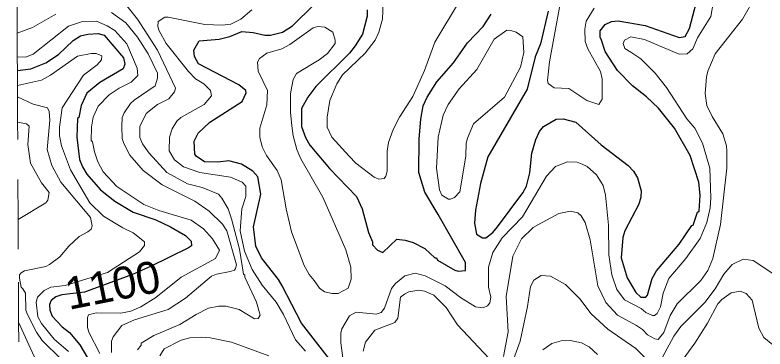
# Model space of a CAD drawing. Extents: x 423 to 448.8, y 7456.3 to 7484.
# Drawn here: x 423.06 to 424.928, y 7468.993 to 7469.826 of the extents above; entities that cross this region are included whole.
import ezdxf
from ezdxf.enums import TextEntityAlignment as Align

# ---------------------------------------------------------------- set-up
doc = ezdxf.new("R2010")
doc.units = 0
doc.header["$LTSCALE"] = 0.032
doc.linetypes.add('SHORT_DASHED', pattern=[2.7, 1.5, -1.2])
for name, color, linetype, lineweight in [('1', 7, 'Continuous', 25), ('2', 7, 'Continuous', 13), ('22', 7, 'SHORT_DASHED', 13)]:
    doc.layers.add(name, color=color, linetype=linetype, lineweight=lineweight)
doc.layers.add('61', color=7, linetype='Continuous')

msp = doc.modelspace()

# ---------------------------------------------------------------- linework, layer by layer
at = {"layer": '1'}
for points in [[(424.7395, 7469.7921), (424.7651, 7469.8911)], [(423.8485, 7468.9598), (423.7735, 7469.0573), (423.7248, 7469.1502), (423.7162, 7469.1664), (423.6737, 7469.2197), (423.6598, 7469.2492), (423.6536, 7469.2971), (423.6722, 7469.3791), (423.6644, 7469.4224), (423.6521, 7469.4363), (423.6235, 7469.4533), (423.5925, 7469.4618), (423.5647, 7469.4587), (423.5314, 7469.4595), (423.5105, 7469.4735), (423.5074, 7469.4788), (423.5059, 7469.5113), (423.5159, 7469.5307), (423.5453, 7469.5585), (423.6257, 7469.6103), (423.6358, 7469.632), (423.6343, 7469.6374), (423.6173, 7469.6513), (423.5167, 7469.7039), (423.5067, 7469.7225), (423.5051, 7469.738), (423.5183, 7469.7611), (423.5678, 7469.7658), (423.5948, 7469.772), (423.625, 7469.7844), (423.6529, 7469.7821), (423.6822, 7469.7751), (423.6962, 7469.7751), (423.7263, 7469.7828), (423.7511, 7469.7991), (423.8037, 7469.8509)], [(423.9367, 7469.8385), (423.9367, 7469.8231), (423.9251, 7469.7782), (423.9073, 7469.7488), (423.8926, 7469.7302), (423.809, 7469.6475), (423.7889, 7469.6204), (423.7735, 7469.5926), (423.7735, 7469.5477), (423.7828, 7469.5199), (423.7936, 7469.5013), (423.8431, 7469.4425), (423.9104, 7469.3729), (423.9243, 7469.342), (423.9398, 7469.2832), (423.9498, 7469.26), (423.9498, 7469.2522), (423.9622, 7469.2391), (423.9762, 7469.2337), (424.0109, 7469.2669), (424.0318, 7469.2638), (424.0512, 7469.2584), (424.0806, 7469.2437), (424.1053, 7469.2205)], [(424.3876, 7469.8354), (424.3683, 7469.7534), (424.3551, 7469.721), (424.335, 7469.6405), (424.2376, 7469.4719), (424.219, 7469.4054), (424.2066, 7469.3389), (424.2043, 7469.3064), (424.2089, 7469.2793), (424.2237, 7469.27), (424.2321, 7469.27), (424.25, 7469.2832), (424.2615, 7469.2971), (424.3249, 7469.3822), (424.3335, 7469.3992), (424.342, 7469.4317), (424.3474, 7469.4812), (424.3567, 7469.5152), (424.3659, 7469.5353), (424.376, 7469.5477), (424.4077, 7469.5663), (424.4248, 7469.567), (424.4564, 7469.5585), (424.5199, 7469.5021), (424.5872, 7469.4502), (424.6003, 7469.4363), (424.6104, 7469.4193), (424.6197, 7469.3868), (424.6189, 7469.3714), (424.6135, 7469.3543), (424.5786, 7469.2878), (424.574, 7469.2708), (424.5694, 7469.2198), (424.5841, 7469.1703), (424.6058, 7469.1339), (424.6189, 7469.1223), (424.6313, 7469.1223), (424.6351, 7469.1269), (424.6467, 7469.1687), (424.6576, 7469.188), (424.714, 7469.2545), (424.7457, 7469.3009), (424.7488, 7469.3017), (424.7596, 7469.3342), (424.7635, 7469.3365), (424.7666, 7469.376), (424.7628, 7469.4085), (424.7411, 7469.475), (424.7024, 7469.5438), (424.6629, 7469.5933), (424.6328, 7469.622), (424.598, 7469.649), (424.5601, 7469.6869), (424.5299, 7469.7349), (424.5206, 7469.7627), (424.5168, 7469.7704), (424.5175, 7469.7859), (424.53, 7469.8021), (424.5454, 7469.8091), (424.5624, 7469.8114), (424.629, 7469.7998), (424.714, 7469.7697), (424.7287, 7469.772), (424.7395, 7469.7921)], [(424.1053, 7469.2205), (424.1092, 7469.2205), (424.1122, 7469.2143), (424.1548, 7469.1896), (424.1633, 7469.1865), (424.1819, 7469.1888), (424.1819, 7469.2081), (424.1138, 7469.328), (424.0805, 7469.3837), (424.0659, 7469.4332), (424.0666, 7469.5168), (424.0705, 7469.5663), (424.0767, 7469.5988), (424.086, 7469.6204), (424.11, 7469.6591), (424.1517, 7469.7062), (424.1865, 7469.7565), (424.2259, 7469.7967), (424.2461, 7469.8277)], [(423.0655, 7469.6872), (423.0991, 7469.6915), (423.1362, 7469.7062), (423.1679, 7469.7271), (423.2042, 7469.7619), (423.2228, 7469.7735), (423.2414, 7469.7782), (423.2669, 7469.7797), (423.2816, 7469.7751), (423.3295, 7469.7186), (423.3334, 7469.7031), (423.3288, 7469.6915), (423.2707, 7469.6575), (423.2382, 7469.6304), (423.2243, 7469.6003), (423.2182, 7469.5701), (423.2151, 7469.5678), (423.2135, 7469.5214), (423.2205, 7469.4657), (423.2274, 7469.4472), (423.2382, 7469.4286), (423.2723, 7469.3899), (423.3086, 7469.3613), (423.3543, 7469.3342), (423.41, 7469.3149), (423.4471, 7469.2971), (423.4842, 7469.2762), (423.4981, 7469.2615), (423.4989, 7469.2499), (423.4919, 7469.2453), (423.3968, 7469.1981), (423.3523, 7469.1785), (423.2328, 7469.1342), (423.1764, 7469.1277), (423.1609, 7469.123), (423.1501, 7469.1138), (423.1454, 7469.1037), (423.1462, 7469.0898), (423.1524, 7469.0744), (423.1771, 7469.048), (423.195, 7469.0341), (423.2212, 7469.0031), (423.2406, 7468.9707)]]:
    msp.add_lwpolyline(points, dxfattribs=at)
at = {"layer": '2'}
for points in [[(423.3148, 7469.8788), (423.3651, 7469.8153), (423.4146, 7469.738), (423.4595, 7469.6436), (423.4571, 7469.6343), (423.4425, 7469.6165), (423.4146, 7469.6026), (423.3867, 7469.5802), (423.3705, 7469.5477), (423.3705, 7469.5206), (423.3775, 7469.5044), (423.3937, 7469.4812), (423.4382, 7469.4329), (423.4889, 7469.4046), (423.526, 7469.3953), (423.5662, 7469.3791), (423.5747, 7469.369), (423.5902, 7469.342), (423.5987, 7469.3172), (423.6191, 7469.2417), (423.6289, 7469.1791), (423.632, 7469.1772), (423.632, 7469.1718), (423.6613, 7469.1099), (423.6699, 7469.0774), (423.6652, 7469.0689), (423.6559, 7469.0682), (423.618, 7469.0914), (423.5848, 7469.0998), (423.567, 7469.0998), (423.5415, 7469.0944), (423.5105, 7469.079), (423.4703, 7469.0542), (423.4053, 7469.0264), (423.3736, 7469.007), (423.3736, 7469.0024), (423.3651, 7468.9908)], [(423.987, 7469.4363), (423.9831, 7469.4239), (423.9792, 7469.4178), (423.9661, 7469.4162), (423.9545, 7469.4216), (423.9088, 7469.4564), (423.8918, 7469.4734), (423.8485, 7469.5214), (423.8369, 7469.5462), (423.8369, 7469.5709), (423.8439, 7469.6127), (423.8616, 7469.6544), (423.8756, 7469.6761), (423.932, 7469.7302), (423.9568, 7469.7627), (423.9661, 7469.7828), (423.9746, 7469.8153), (423.9777, 7469.8772)], [(424.2763, 7468.9738), (424.2878, 7469.0357), (424.2832, 7469.1239), (424.2995, 7469.2244), (424.3211, 7469.2677), (424.3505, 7469.2955), (424.3636, 7469.3033), (424.4139, 7469.3303), (424.4433, 7469.3365), (424.4619, 7469.3326), (424.4696, 7469.3249), (424.4796, 7469.3079), (424.492, 7469.2646), (424.5114, 7469.1502), (424.5315, 7469.1084), (424.5601, 7469.0774), (424.6073, 7469.0511), (424.6228, 7469.0411), (424.6351, 7469.0279), (424.6537, 7469.0179), (424.6614, 7469.0163), (424.6761, 7469.0341), (424.6916, 7469.0759), (424.7094, 7469.1053), (424.7682, 7469.1633), (424.7852, 7469.1888), (424.7976, 7469.2182), (424.8169, 7469.3033), (424.8331, 7469.4441), (424.8331, 7469.4858), (424.8323, 7469.4998), (424.8231, 7469.5291), (424.796, 7469.5725), (424.7828, 7469.6003), (424.779, 7469.6297), (424.7821, 7469.6715), (424.7852, 7469.6854), (424.8037, 7469.7287), (424.8718, 7469.8153), (424.9043, 7469.8726)], [(424.1672, 7469.8602), (424.1053, 7469.7581), (424.0798, 7469.6869), (424.0504, 7469.6227), (424.0171, 7469.5709), (424.0016, 7469.54), (423.9901, 7469.5075), (423.987, 7469.4858), (423.987, 7469.4363)], [(424.5021, 7469.8431), (424.4827, 7469.8107), (424.4789, 7469.7906), (424.4796, 7469.7596), (424.4866, 7469.7411), (424.5183, 7469.6846), (424.5222, 7469.6668), (424.5222, 7469.6158), (424.5137, 7469.6026), (424.4843, 7469.6127), (424.4394, 7469.6421), (424.4023, 7469.6444), (424.3876, 7469.6552), (424.3861, 7469.6621), (424.3907, 7469.7086), (424.4193, 7469.8633)], [(424.7983, 7469.8555), (424.7929, 7469.8223), (424.7596, 7469.7689), (424.7481, 7469.741), (424.7341, 7469.7287), (424.714, 7469.7279), (424.6274, 7469.7642), (424.5934, 7469.7712), (424.5779, 7469.7627), (424.5748, 7469.755)], [(423.3001, 7468.9838), (423.3001, 7469.0125), (423.304, 7469.0233), (423.3257, 7469.0511), (423.3574, 7469.0658), (423.4409, 7469.0913), (423.4842, 7469.1192), (423.5492, 7469.1741), (423.5616, 7469.1795), (423.5956, 7469.1857), (423.6064, 7469.1896), (423.6087, 7469.1935), (423.6111, 7469.2027), (423.5871, 7469.2878), (423.5762, 7469.304), (423.543, 7469.3365), (423.5074, 7469.3613), (423.4262, 7469.4023), (423.379, 7469.4379), (423.3458, 7469.4758), (423.3303, 7469.5051), (423.3264, 7469.5175), (423.3256, 7469.5477), (423.3264, 7469.5701), (423.3318, 7469.5817), (423.3473, 7469.6049), (423.3566, 7469.6134), (423.4084, 7469.649), (423.4146, 7469.6684), (423.4146, 7469.6807), (423.3914, 7469.7287), (423.3651, 7469.7704), (423.3357, 7469.806), (423.3002, 7469.8323)], [(423.6498, 7469.8385), (423.6219, 7469.8153), (423.5972, 7469.8029), (423.5755, 7469.8006), (423.5322, 7469.8021), (423.4409, 7469.8207), (423.4331, 7469.8207), (423.4162, 7469.8091), (423.4154, 7469.7968), (423.4185, 7469.7859), (423.4362, 7469.755), (423.4919, 7469.6846), (423.5089, 7469.6668), (423.5299, 7469.6537), (423.5469, 7469.6374), (423.5492, 7469.6243), (423.5306, 7469.6026), (423.4726, 7469.5701), (423.4625, 7469.5608), (423.4509, 7469.5415), (423.4448, 7469.5214), (423.444, 7469.4866), (423.4571, 7469.4642), (423.4796, 7469.4471), (423.5198, 7469.4332), (423.5964, 7469.4209), (423.6257, 7469.4084), (423.6343, 7469.3992), (423.6343, 7469.3729), (423.625, 7469.342), (423.6204, 7469.2878), (423.6312, 7469.2368), (423.6505, 7469.1911), (423.6752, 7469.1517), (423.71, 7469.1099), (423.7286, 7469.079), (423.758, 7469.0155), (423.7828, 7468.9877)], [(423.1609, 7469.8277), (423.1029, 7469.7944), (423.065, 7469.7808)], [(423.2708, 7468.9815), (423.2437, 7469.0349), (423.2398, 7469.0465), (423.2398, 7469.0712), (423.2429, 7469.0782), (423.2615, 7469.0828), (423.3234, 7469.0821), (423.3481, 7469.0867), (423.3729, 7469.0975), (423.41, 7469.1215), (423.4734, 7469.1718), (423.5592, 7469.2182), (423.5693, 7469.2391), (423.5515, 7469.2677), (423.5291, 7469.2924), (423.4981, 7469.3141), (423.4177, 7469.3381), (423.3806, 7469.3528), (423.3133, 7469.3984), (423.2792, 7469.4348), (423.2661, 7469.4595), (423.2576, 7469.4843), (423.2529, 7469.509), (423.2491, 7469.5129), (423.2498, 7469.5462), (423.2545, 7469.5709), (423.2669, 7469.5987), (423.294, 7469.6266), (423.3187, 7469.6436), (423.3489, 7469.6583), (423.3659, 7469.6745), (423.3635, 7469.6931), (423.338, 7469.7542), (423.3079, 7469.7874), (423.2893, 7469.7991), (423.263, 7469.8107), (423.2274, 7469.8099), (423.1926, 7469.7975), (423.1052, 7469.7279), (423.0859, 7469.7202), (423.0653, 7469.721)], [(424.5748, 7469.755), (424.5787, 7469.7418), (424.5933, 7469.7333), (424.6181, 7469.7163), (424.6544, 7469.6807), (424.6823, 7469.6452), (424.7333, 7469.567), (424.7527, 7469.5431), (424.772, 7469.5059), (424.7906, 7469.4441), (424.7929, 7469.3698), (424.7914, 7469.3451), (424.7828, 7469.3079), (424.7666, 7469.2685), (424.7302, 7469.2182), (424.6885, 7469.1687), (424.6738, 7469.1316), (424.6676, 7469.0983), (424.6591, 7469.0813), (424.6529, 7469.0759), (424.6475, 7469.0759), (424.6313, 7469.0836), (424.6197, 7469.0937), (424.5779, 7469.1153), (424.5585, 7469.1409), (424.5462, 7469.178), (424.5384, 7469.2275), (424.5377, 7469.3017), (424.5307, 7469.376), (424.5245, 7469.4008), (424.5083, 7469.427), (424.4851, 7469.4479), (424.4727, 7469.4541), (424.4603, 7469.4587), (424.4356, 7469.4595), (424.4062, 7469.4479), (424.3837, 7469.424), (424.3234, 7469.3226), (424.2731, 7469.27), (424.2499, 7469.2337), (424.2391, 7469.1966), (424.2391, 7469.1471), (424.2445, 7469.1223), (424.2422, 7469.1076), (424.2368, 7469.1006), (424.226, 7469.0952), (424.2066, 7469.0983), (424.1695, 7469.1208), (424.1308, 7469.1501), (424.0813, 7469.1749), (424.0566, 7469.1818), (424.0303, 7469.1756), (424.0071, 7469.1563), (423.9978, 7469.144), (423.98, 7469.0945), (423.9715, 7469.0836), (423.9591, 7469.0797), (423.9096, 7469.0844), (423.8926, 7469.0751), (423.8741, 7469.0434), (423.871, 7469.0326), (423.871, 7469.0078), (423.8763, 7468.9707)], [(423.0657, 7469.6497), (423.1254, 7469.6629), (423.1478, 7469.6753), (423.2151, 7469.7233), (423.2491, 7469.7294), (423.2615, 7469.7294), (423.2761, 7469.724), (423.2754, 7469.714), (423.2645, 7469.7016), (423.2305, 7469.6753), (423.1772, 7469.5941), (423.1702, 7469.5462), (423.1702, 7469.5245), (423.1756, 7469.4998), (423.198, 7469.4394), (423.246, 7469.3574), (423.28, 7469.3241), (423.328, 7469.2948), (423.3543, 7469.2824), (423.3821, 7469.2599), (423.3821, 7469.2507), (423.3698, 7469.2352), (423.2897, 7469.1839), (423.1846, 7469.1509), (423.1486, 7469.1471), (423.1323, 7469.1385), (423.1153, 7469.1223), (423.1122, 7469.1099), (423.1161, 7469.0728), (423.1253, 7469.0565), (423.157, 7469.0171), (423.1926, 7468.9869)], [(423.1748, 7468.9676), (423.1269, 7469.014), (423.1129, 7469.0349), (423.0905, 7469.079), (423.0867, 7469.0898), (423.0859, 7469.1316), (423.0789, 7469.1424), (423.0751, 7469.147), (423.0704, 7469.1695), (423.0704, 7469.1779), (423.075, 7469.1826), (423.0836, 7469.188), (423.1362, 7469.1988), (423.1454, 7469.2035), (423.171, 7469.2228), (423.1934, 7469.2492), (423.2197, 7469.2731), (423.2414, 7469.2847), (423.2491, 7469.2917), (423.2522, 7469.3002), (423.2475, 7469.3203), (423.174, 7469.4085), (423.1516, 7469.4503), (423.14, 7469.4905), (423.1462, 7469.5632), (423.1447, 7469.5848), (423.1408, 7469.5941), (423.1052, 7469.6034), (423.0659, 7469.6213)], [(423.0674, 7469.3154), (423.1362, 7469.3574), (423.1416, 7469.3636), (423.1447, 7469.3829), (423.1253, 7469.4069), (423.0983, 7469.4564), (423.0913, 7469.5028), (423.0952, 7469.5485), (423.0882, 7469.5539), (423.0662, 7469.5582)], [(424.6723, 7468.9722), (424.7009, 7469.0249), (424.7179, 7469.0488), (424.7782, 7469.1083), (424.8038, 7469.1424), (424.8254, 7469.1795), (424.8463, 7469.2035), (424.8734, 7469.2167), (424.8981, 7469.2136), (424.9522, 7469.178)], [(424.2956, 7468.9506), (424.318, 7469.0125), (424.3366, 7469.0991), (424.3435, 7469.1486), (424.352, 7469.1648), (424.3706, 7469.1764), (424.3938, 7469.1741), (424.431, 7469.154), (424.4665, 7469.1177), (424.4951, 7469.0805), (424.5361, 7469.0418), (424.6057, 7468.9939), (424.6351, 7468.9645)], [(423.9267, 7468.9877), (423.9328, 7469.0101), (423.956, 7469.0395), (424.0055, 7469.0589), (424.0133, 7469.0697), (424.0202, 7469.1223), (424.0295, 7469.1292), (424.0403, 7469.1354), (424.0659, 7469.1393), (424.0798, 7469.137), (424.103, 7469.1269), (424.1339, 7469.096), (424.1617, 7469.0527), (424.2407, 7468.9691)], [(424.7148, 7468.9552), (424.7527, 7469.007), (424.7844, 7469.0573), (424.8107, 7469.1053), (424.82, 7469.1161), (424.8439, 7469.1331), (424.8656, 7469.137), (424.8811, 7469.1315), (424.8958, 7469.1146), (424.9128, 7469.045)], [(423.0687, 7469.0594), (423.1075, 7468.9738), (423.1531, 7468.8918), (423.2034, 7468.8392), (423.2537, 7468.7997), (423.2646, 7468.7851), (423.2646, 7468.7742), (423.2414, 7468.7464), (423.2359, 7468.7046), (423.2383, 7468.6459), (423.232, 7468.628), (423.1656, 7468.6134), (423.1346, 7468.5963), (423.1099, 7468.5724), (423.0921, 7468.5298), (423.0859, 7468.519), (423.0759, 7468.512), (423.0715, 7468.5076)], [(424.9128, 7469.045), (424.9252, 7469.0218), (424.9476, 7469.0031)], [(423.6915, 7468.9753), (423.5987, 7469.0101), (423.5461, 7469.021), (423.5245, 7469.0225), (423.4951, 7469.021), (423.4734, 7469.0148), (423.4308, 7468.9931), (423.42, 7468.9761)], [(424.3745, 7468.9908), (424.3969, 7469.0063), (424.4201, 7469.0132), (424.4433, 7469.014), (424.4704, 7469.0078), (424.4897, 7468.9985), (424.5106, 7468.9792)]]:
    msp.add_lwpolyline(points, dxfattribs=at)
for points in [[(423.8052, 7469.1633), (423.7921, 7469.1787), (423.7797, 7469.2012), (423.7487, 7469.2847), (423.7348, 7469.342), (423.7225, 7469.4147), (423.7124, 7469.4379), (423.6861, 7469.475), (423.6752, 7469.4967), (423.6691, 7469.5214), (423.6691, 7469.5431), (423.6869, 7469.6019), (423.6884, 7469.6374), (423.6652, 7469.6854), (423.6637, 7469.7078), (423.6683, 7469.7171), (423.6869, 7469.7302), (423.724, 7469.7411), (423.7441, 7469.7519), (423.8021, 7469.7937), (423.8137, 7469.7968), (423.8315, 7469.7952), (423.8516, 7469.7828), (423.857, 7469.7627), (423.857, 7469.755), (423.8377, 7469.7295), (423.8176, 7469.714), (423.7611, 7469.68), (423.7526, 7469.6652), (423.7457, 7469.6297), (423.7457, 7469.5833), (423.7495, 7469.5493), (423.7526, 7469.5245), (423.7619, 7469.4905), (423.7719, 7469.4673), (423.8268, 7469.3714), (423.8833, 7469.2399), (423.8965, 7469.1966), (423.8973, 7469.1672), (423.8895, 7469.1447), (423.8648, 7469.1308), (423.8493, 7469.1308), (423.8307, 7469.1354), (423.8184, 7469.1447)], [(424.2016, 7469.5546), (424.2785, 7469.6212), (424.3188, 7469.6954), (424.3273, 7469.7318), (424.3242, 7469.7712), (424.3079, 7469.7828), (424.2948, 7469.7874), (424.2847, 7469.7882), (424.2531, 7469.7658), (424.2097, 7469.69), (424.1656, 7469.6413), (424.1385, 7469.6026), (424.1262, 7469.5756), (424.1138, 7469.5214), (424.1099, 7469.4441), (424.1169, 7469.3899), (424.1231, 7469.3768), (424.1393, 7469.3667), (424.1448, 7469.3667), (424.154, 7469.3706), (424.168, 7469.3845), (424.1826, 7469.4735), (424.1834, 7469.5059), (424.1865, 7469.5183)]]:
    msp.add_lwpolyline(points, close=True, dxfattribs=at)
at = {"layer": '22'}
for points in [[(423.065, 7469.7808), (423.0649, 7469.8063), (423.062, 7470.3712), (423.0596, 7470.8527)], [(423.0687, 7469.0594), (423.0678, 7469.2415), (423.0674, 7469.3154), (423.0662, 7469.5582), (423.0659, 7469.6213), (423.0657, 7469.6497), (423.0655, 7469.6872), (423.0653, 7469.721), (423.065, 7469.7808)], [(423.0709, 7468.6315), (423.0707, 7468.6767), (423.0706, 7468.6916), (423.07, 7468.8109), (423.0687, 7469.0594)]]:
    msp.add_lwpolyline(points, dxfattribs=at)

# ---------------------------------------------------------------- texts
at = {"layer": '61'}
msp.add_text('1100', height=0.08, rotation=11.244, dxfattribs=at).set_placement((423.3106, 7469.1134), align=Align.CENTER)

doc.saveas('drawing.dxf')
